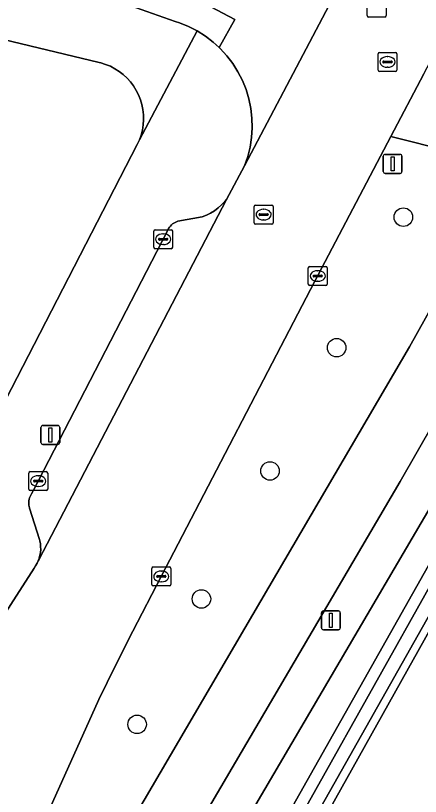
# Model space of a CAD drawing. Extents: x 162184 to 163154, y 385507 to 386516.
# Drawn here: x 162612.3 to 162633.65, y 385627.46 to 385668.7 of the extents above; entities that cross this region are included whole.
import ezdxf

# ---------------------------------------------------------------- set-up
doc = ezdxf.new("R2010")
doc.units = 0
for name, color, linetype in [('IMGEO_Berm_groen', 7, 'Continuous'), ('IMGEO_Boom', 7, 'Continuous'), ('IMGEO_Fietspad_gesloten', 7, 'Continuous'), ('IMGEO_Grasland_overig', 7, 'Continuous'), ('IMGEO_Groenvoorziening', 7, 'Continuous'), ('IMGEO_Kolk', 7, 'Continuous'), ('IMGEO_Lichtmast', 7, 'Continuous'), ('IMGEO_Loofbos', 7, 'Continuous'), ('IMGEO_Oever', 7, 'Continuous'), ('IMGEO_Parkeervlak_gesloten', 7, 'Continuous'), ('IMGEO_Rijbaan_lokaal_gesloten', 7, 'Continuous'), ('IMGEO_Rioolput', 7, 'Continuous'), ('IMGEO_Voetpad_open', 7, 'Continuous'), ('IMGEO_Waterloop', 7, 'Continuous')]:
    doc.layers.add(name, color=color, linetype=linetype)

msp = doc.modelspace()

# ---------------------------------------------------------------- linework, layer by layer
at = {"layer": 'IMGEO_Berm_groen'}
msp.add_lwpolyline([(162633.076, 385651.203), (162638.392, 385660.731), (162632.1, 385662.31), (162628.087, 385654.681), (162619.979, 385639.081), (162618.491, 385636.193), (162617.568, 385634.369), (162616.692, 385632.571), (162610.038, 385617.827), (162610.265, 385612.085), (162610.414, 385612.3), (162611.215, 385613.842)], close=True, dxfattribs=at)
at = {"layer": 'IMGEO_Boom'}
for centre in [(162632.759, 385658.054), (162629.236, 385651.157), (162625.723, 385644.649), (162622.102, 385637.889), (162618.709, 385631.265)]:
    msp.add_circle(centre, 0.489, dxfattribs=at)
at = {"layer": 'IMGEO_Fietspad_gesloten'}
msp.add_lwpolyline([(162680.589, 385736.312), (162679.398, 385734.188), (162678.51, 385732.604), (162646.518, 385675.298), (162646.255, 385674.823), (162645.521, 385673.507), (162642.275, 385667.69), (162642.168, 385667.497), (162642.015, 385667.223), (162638.392, 385660.731), (162633.076, 385651.203), (162611.215, 385613.842), (162610.414, 385612.3), (162610.265, 385612.085), (162613.49, 385611.502), (162632.589, 385644.09), (162641.636, 385659.876), (162652.076, 385678.685), (162684.477, 385736.647)], dxfattribs=at)
at = {"layer": 'IMGEO_Grasland_overig'}
msp.add_lwpolyline([(162610.543, 385646.068), (162618.713, 385661.89), (162618.826, 385662.136), (162618.916, 385662.391), (162618.984, 385662.653), (162619.027, 385662.921), (162619.047, 385663.191), (162619.042, 385663.461), (162619.013, 385663.731), (162618.961, 385663.996), (162618.885, 385664.256), (162618.785, 385664.508), (162618.664, 385664.75), (162618.522, 385664.98), (162618.359, 385665.197), (162618.178, 385665.398), (162617.98, 385665.582), (162617.766, 385665.748), (162617.538, 385665.894), (162617.298, 385666.019), (162617.048, 385666.122), (162616.789, 385666.203), (162616.707, 385666.223), (162607.987, 385668.312)], dxfattribs=at)
at = {"layer": 'IMGEO_Groenvoorziening'}
msp.add_lwpolyline([(162616.947, 385609.274), (162649.748, 385667.459), (162650.323, 385668.429), (162648.971, 385668.807), (162644.982, 385661.611), (162634.341, 385643.013), (162615.416, 385610.753)], dxfattribs=at)
at = {"layer": 'IMGEO_Kolk'}
for p, q in [((162619.658, 385657.388), (162620.51, 385657.388)), ((162619.583, 385656.462), (162619.583, 385657.314)), ((162619.885, 385656.931), (162620.283, 385656.931)), ((162620.071, 385657.168), (162620.096, 385657.168)), ((162620.584, 385657.314), (162620.584, 385656.462)), ((162619.842, 385656.882), (162619.842, 385656.894)), ((162620.28, 385656.845), (162619.882, 385656.845)), ((162620.094, 385656.608), (162620.069, 385656.608)), ((162620.326, 385656.894), (162620.326, 385656.882)), ((162620.51, 385656.388), (162619.658, 385656.388)), ((162627.738, 385654.518), (162627.738, 385655.37)), ((162627.813, 385655.444), (162628.665, 385655.444)), ((162628.739, 385655.37), (162628.739, 385654.518)), ((162627.997, 385654.938), (162627.997, 385654.95)), ((162628.435, 385654.901), (162628.037, 385654.901)), ((162628.04, 385654.987), (162628.438, 385654.987)), ((162628.226, 385655.224), (162628.251, 385655.224)), ((162628.481, 385654.95), (162628.481, 385654.938)), ((162628.665, 385654.444), (162627.813, 385654.444)), ((162628.249, 385654.664), (162628.224, 385654.664)), ((162613.066, 385644.614), (162613.918, 385644.614)), ((162612.991, 385643.688), (162612.991, 385644.54)), ((162613.293, 385644.157), (162613.691, 385644.157)), ((162613.479, 385644.394), (162613.504, 385644.394)), ((162613.992, 385644.54), (162613.992, 385643.688)), ((162613.25, 385644.108), (162613.25, 385644.12)), ((162613.688, 385644.071), (162613.29, 385644.071)), ((162613.502, 385643.834), (162613.477, 385643.834)), ((162613.734, 385644.12), (162613.734, 385644.108)), ((162613.918, 385643.614), (162613.066, 385643.614)), ((162619.483, 385638.654), (162619.483, 385639.506)), ((162619.558, 385639.58), (162620.41, 385639.58)), ((162619.971, 385639.36), (162619.996, 385639.36)), ((162620.484, 385639.506), (162620.484, 385638.654)), ((162619.742, 385639.074), (162619.742, 385639.086)), ((162620.18, 385639.037), (162619.782, 385639.037)), ((162619.785, 385639.123), (162620.183, 385639.123)), ((162619.994, 385638.8), (162619.969, 385638.8)), ((162620.226, 385639.086), (162620.226, 385639.074)), ((162620.41, 385638.58), (162619.558, 385638.58))]:
    msp.add_line(p, q, dxfattribs=at)
for points in [[(162619.658, 385657.388), (162620.51, 385657.388)], [(162619.583, 385656.462), (162619.583, 385657.314)], [(162620.584, 385657.314), (162620.584, 385656.462)], [(162620.51, 385656.388), (162619.658, 385656.388)], [(162627.738, 385654.518), (162627.738, 385655.37)], [(162627.813, 385655.444), (162628.665, 385655.444)], [(162628.739, 385655.37), (162628.739, 385654.518)], [(162628.665, 385654.444), (162627.813, 385654.444)], [(162613.066, 385644.614), (162613.918, 385644.614)], [(162612.991, 385643.688), (162612.991, 385644.54)], [(162613.992, 385644.54), (162613.992, 385643.688)], [(162613.918, 385643.614), (162613.066, 385643.614)], [(162619.483, 385638.654), (162619.483, 385639.506)], [(162619.558, 385639.58), (162620.41, 385639.58)], [(162620.484, 385639.506), (162620.484, 385638.654)], [(162620.41, 385638.58), (162619.558, 385638.58)]]:
    msp.add_lwpolyline(points, dxfattribs=at)
for centre, radius, start, end in [((162619.66, 385657.312), 0.0765, 91.552, 178.448), ((162619.66, 385657.312), 0.0765, 91.552, 178.448), ((162620.508, 385657.312), 0.0765, 1.552, 88.448), ((162620.508, 385657.312), 0.0765, 1.552, 88.448), ((162619.882, 385656.891), 0.0403, 85.8775, 175.7526), ((162620.287, 385656.893), 0.0386, 1.7309, 96.639), ((162619.879, 385656.881), 0.0366, 178.938, 274.7102), ((162620.283, 385656.888), 0.043, 264.8664, 352.4533), ((162619.66, 385656.464), 0.0765, 181.552, 268.448), ((162619.66, 385656.464), 0.0765, 181.552, 268.448), ((162620.508, 385656.464), 0.0765, 271.552, 358.448), ((162620.508, 385656.464), 0.0765, 271.552, 358.448), ((162627.815, 385655.368), 0.0765, 91.552, 178.448), ((162627.815, 385655.368), 0.0765, 91.552, 178.448), ((162628.663, 385655.368), 0.0765, 1.552, 88.448), ((162628.663, 385655.368), 0.0765, 1.552, 88.448), ((162628.037, 385654.947), 0.0403, 85.8775, 175.7526), ((162628.034, 385654.937), 0.0366, 178.938, 274.7102), ((162628.438, 385654.944), 0.043, 264.8664, 352.4533), ((162628.442, 385654.949), 0.0386, 1.7309, 96.639), ((162627.815, 385654.52), 0.0765, 181.552, 268.448), ((162627.815, 385654.52), 0.0765, 181.552, 268.448), ((162628.663, 385654.52), 0.0765, 271.552, 358.448), ((162628.663, 385654.52), 0.0765, 271.552, 358.448), ((162613.068, 385644.538), 0.0765, 91.552, 178.448), ((162613.068, 385644.538), 0.0765, 91.552, 178.448), ((162613.916, 385644.538), 0.0765, 1.552, 88.448), ((162613.916, 385644.538), 0.0765, 1.552, 88.448), ((162613.29, 385644.117), 0.0403, 85.8775, 175.7526), ((162613.695, 385644.119), 0.0386, 1.7309, 96.639), ((162613.287, 385644.107), 0.0366, 178.938, 274.7102), ((162613.691, 385644.114), 0.043, 264.8664, 352.4533), ((162613.068, 385643.69), 0.0765, 181.552, 268.448), ((162613.068, 385643.69), 0.0765, 181.552, 268.448), ((162613.916, 385643.69), 0.0765, 271.552, 358.448), ((162613.916, 385643.69), 0.0765, 271.552, 358.448), ((162619.56, 385639.504), 0.0765, 91.552, 178.448), ((162619.56, 385639.504), 0.0765, 91.552, 178.448), ((162620.408, 385639.504), 0.0765, 1.552, 88.448), ((162620.408, 385639.504), 0.0765, 1.552, 88.448), ((162619.782, 385639.083), 0.0403, 85.8775, 175.7526), ((162619.779, 385639.073), 0.0366, 178.938, 274.7102), ((162620.183, 385639.08), 0.043, 264.8664, 352.4533), ((162620.187, 385639.085), 0.0386, 1.7309, 96.639), ((162619.56, 385638.656), 0.0765, 181.552, 268.448), ((162619.56, 385638.656), 0.0765, 181.552, 268.448), ((162620.408, 385638.656), 0.0765, 271.552, 358.448), ((162620.408, 385638.656), 0.0765, 271.552, 358.448)]:
    msp.add_arc(centre, radius, start, end, dxfattribs=at)
for centre, major_axis, ratio, start_param, end_param in [((162620.07, 385656.888), (-0.387, 0.002), 0.722429, 4.712389, 7.853982), ((162620.095, 385656.888), (-0.39, 0.002), 0.717154, 1.570796, 4.712389), ((162628.225, 385654.944), (-0.387, 0.002), 0.722429, 4.712389, 7.853982), ((162628.25, 385654.944), (-0.39, 0.002), 0.717154, 1.570796, 4.712389), ((162613.478, 385644.114), (-0.387, 0.002), 0.722429, 4.712389, 7.853982), ((162613.503, 385644.114), (-0.39, 0.002), 0.717154, 1.570796, 4.712389), ((162619.97, 385639.08), (-0.387, 0.002), 0.722429, 4.712389, 7.853982), ((162619.995, 385639.08), (-0.39, 0.002), 0.717154, 1.570796, 4.712389)]:
    msp.add_ellipse(centre, major_axis=major_axis, ratio=ratio, start_param=start_param, end_param=end_param, dxfattribs=at)
at = {"layer": 'IMGEO_Lichtmast'}
for p, q in [((162631.694, 385660.466), (162631.694, 385661.266)), ((162631.694, 385661.266), (162631.694, 385660.466)), ((162631.794, 385661.366), (162632.584, 385661.366)), ((162632.584, 385661.366), (162631.794, 385661.366)), ((162632.684, 385661.266), (162632.684, 385660.466)), ((162632.684, 385660.466), (162632.684, 385661.266)), ((162632.584, 385660.366), (162631.794, 385660.366)), ((162631.794, 385660.366), (162632.584, 385660.366)), ((162613.732, 385647.049), (162614.522, 385647.049)), ((162614.522, 385647.049), (162613.732, 385647.049)), ((162613.632, 385646.149), (162613.632, 385646.949)), ((162613.632, 385646.949), (162613.632, 385646.149)), ((162614.622, 385646.949), (162614.622, 385646.149)), ((162614.622, 385646.149), (162614.622, 385646.949)), ((162614.522, 385646.049), (162613.732, 385646.049)), ((162613.732, 385646.049), (162614.522, 385646.049)), ((162628.438, 385636.36), (162628.438, 385637.16)), ((162628.438, 385637.16), (162628.438, 385636.36)), ((162628.538, 385637.26), (162629.328, 385637.26)), ((162629.328, 385637.26), (162628.538, 385637.26)), ((162629.428, 385637.16), (162629.428, 385636.36)), ((162629.428, 385636.36), (162629.428, 385637.16)), ((162629.328, 385636.26), (162628.538, 385636.26)), ((162628.538, 385636.26), (162629.328, 385636.26))]:
    msp.add_line(p, q, dxfattribs=at)
for points in [[(162632.114, 385661.241), (162632.264, 385661.241), (162632.264, 385660.491), (162632.114, 385660.491), (162632.114, 385661.241)], [(162614.052, 385646.924), (162614.202, 385646.924), (162614.202, 385646.174), (162614.052, 385646.174), (162614.052, 385646.924)], [(162628.858, 385637.135), (162629.008, 385637.135), (162629.008, 385636.385), (162628.858, 385636.385), (162628.858, 385637.135)]]:
    msp.add_lwpolyline(points, dxfattribs=at)
for centre, start, end in [((162631.794, 385661.266), 90, 180), ((162631.794, 385661.266), 90, 180), ((162632.584, 385661.266), 0, 90), ((162632.584, 385661.266), 360, 90), ((162631.794, 385660.466), 180, 270), ((162631.794, 385660.466), 180, 270), ((162632.584, 385660.466), 270, 0), ((162632.584, 385660.466), 270, 0), ((162613.732, 385646.949), 90, 180), ((162613.732, 385646.949), 90, 180), ((162614.522, 385646.949), 0, 90), ((162614.522, 385646.949), 360, 90), ((162613.732, 385646.149), 180, 270), ((162613.732, 385646.149), 180, 270), ((162614.522, 385646.149), 270, 0), ((162614.522, 385646.149), 270, 0), ((162628.538, 385637.16), 90, 180), ((162628.538, 385637.16), 90, 180), ((162629.328, 385637.16), 0, 90), ((162629.328, 385637.16), 360, 90), ((162628.538, 385636.36), 180, 270), ((162628.538, 385636.36), 180, 270), ((162629.328, 385636.36), 270, 0), ((162629.328, 385636.36), 270, 0)]:
    msp.add_arc(centre, 0.1, start, end, dxfattribs=at)
at = {"layer": 'IMGEO_Loofbos'}
msp.add_lwpolyline([(162684.304, 385626.238), (162682.045, 385631.542), (162680.144, 385637.61), (162678.895, 385643.734), (162678.236, 385650.961), (162678.286, 385656.085), (162679.963, 385672.409), (162662.943, 385664.893), (162655.841, 385666.883), (162654.674, 385664.794), (162653.963, 385665.179), (162642.727, 385645.057), (162639.941, 385646.612), (162621.192, 385613.034)], dxfattribs=at)
at = {"layer": 'IMGEO_Oever'}
msp.add_lwpolyline([(162652.474, 385592.396), (162620.323, 385611.477), (162621.192, 385613.034), (162639.941, 385646.612), (162651.156, 385666.698), (162650.232, 385667.197), (162649.748, 385667.459), (162616.947, 385609.274), (162630.682, 385600.893), (162651.039, 385588.774), (162697.239, 385563.344), (162729.543, 385545.094), (162731.202, 385548.122), (162703.216, 385564.144)], close=True, dxfattribs=at)
msp.add_lwpolyline([(162618.903, 385611.353), (162649.685, 385666.282), (162650.399, 385665.885), (162619.894, 385611.814), (162619.704, 385611.466), (162619.654, 385611.261), (162619.824, 385610.761)], dxfattribs=at)
at = {"layer": 'IMGEO_Parkeervlak_gesloten'}
msp.add_lwpolyline([(162613.574, 385640.95), (162613.603, 385640.801), (162613.619, 385640.65), (162613.621, 385640.499), (162613.609, 385640.348), (162613.584, 385640.198), (162613.546, 385640.051), (162613.514, 385639.963), (162623.422, 385658.984), (162623.334, 385658.876), (162623.167, 385658.699), (162622.984, 385658.537), (162622.788, 385658.392), (162622.58, 385658.265), (162622.361, 385658.157), (162622.133, 385658.069), (162620.861, 385657.838), (162620.787, 385657.811), (162620.715, 385657.777), (162620.646, 385657.737), (162620.582, 385657.692), (162620.522, 385657.64), (162620.466, 385657.584), (162620.416, 385657.522), (162620.372, 385657.457), (162620.333, 385657.388), (162620.301, 385657.315), (162620.295, 385657.299), (162613.237, 385643.629), (162613.133, 385643.433), (162613.094, 385643.367), (162613.06, 385643.299), (162613.033, 385643.227), (162613.012, 385643.153), (162612.998, 385643.078), (162612.991, 385643.002), (162612.991, 385642.925), (162612.997, 385642.849), (162613.011, 385642.774), (162613.03, 385642.7), (162613.037, 385642.68), (162613.554, 385641.026)], close=True, dxfattribs=at)
at = {"layer": 'IMGEO_Rijbaan_lokaal_gesloten'}
for points in [[(162582.293, 385677.847), (162592.566, 385675.475), (162594.389, 385675.222), (162598.157, 385674.119), (162614.518, 385670.354), (162615.678, 385670.071), (162617.428, 385669.572), (162620.71, 385668.39), (162620.941, 385668.314), (162621.418, 385668.122), (162621.876, 385667.887), (162622.311, 385667.613), (162622.72, 385667.301), (162623.043, 385667.006), (162623.857, 385668.491), (162622.59, 385669.165), (162618.525, 385670.768), (162594.827, 385676.576), (162561.442, 385684.248)], [(162633.464, 385678.05), (162624.375, 385660.767), (162623.422, 385658.984), (162613.514, 385639.963), (162613.495, 385639.909), (162613.431, 385639.771), (162613.355, 385639.64), (162613.268, 385639.516), (162602.94, 385623.427)], [(162622.59, 385669.165), (162623.857, 385668.491), (162623.043, 385667.006), (162623.099, 385666.954), (162623.446, 385666.574), (162623.757, 385666.165), (162624.031, 385665.73), (162624.265, 385665.272), (162624.456, 385664.794), (162624.605, 385664.302), (162624.709, 385663.798), (162624.767, 385663.287), (162624.78, 385662.773), (162624.747, 385662.26), (162624.667, 385661.752), (162624.543, 385661.253), (162624.375, 385660.767), (162633.464, 385678.05)], [(162610.038, 385617.827), (162616.692, 385632.571), (162617.568, 385634.369), (162618.491, 385636.193), (162619.979, 385639.081), (162628.087, 385654.681), (162632.1, 385662.31), (162633.845, 385665.628), (162635.245, 385668.306), (162636.519, 385670.855)]]:
    msp.add_lwpolyline(points, dxfattribs=at)
at = {"layer": 'IMGEO_Rioolput'}
for p, q in [((162630.846, 385668.697), (162630.846, 385669.549)), ((162631.847, 385669.549), (162631.847, 385668.697)), ((162631.773, 385668.623), (162630.921, 385668.623)), ((162631.419, 385665.824), (162631.419, 385666.676)), ((162631.494, 385666.75), (162632.346, 385666.75)), ((162631.907, 385666.53), (162631.932, 385666.53)), ((162632.42, 385666.676), (162632.42, 385665.824)), ((162631.678, 385666.244), (162631.678, 385666.256)), ((162632.116, 385666.207), (162631.718, 385666.207)), ((162631.721, 385666.293), (162632.119, 385666.293)), ((162632.162, 385666.256), (162632.162, 385666.244)), ((162632.346, 385665.75), (162631.494, 385665.75)), ((162631.93, 385665.97), (162631.905, 385665.97)), ((162624.884, 385657.761), (162624.884, 385658.613)), ((162624.959, 385658.687), (162625.811, 385658.687)), ((162625.885, 385658.613), (162625.885, 385657.761)), ((162625.143, 385658.181), (162625.143, 385658.193)), ((162625.186, 385658.23), (162625.584, 385658.23)), ((162625.372, 385658.467), (162625.397, 385658.467)), ((162625.627, 385658.193), (162625.627, 385658.181)), ((162625.581, 385658.144), (162625.183, 385658.144)), ((162625.395, 385657.907), (162625.37, 385657.907)), ((162625.811, 385657.687), (162624.959, 385657.687))]:
    msp.add_line(p, q, dxfattribs=at)
for points in [[(162630.846, 385668.697), (162630.846, 385669.549)], [(162631.847, 385669.549), (162631.847, 385668.697)], [(162631.773, 385668.623), (162630.921, 385668.623)], [(162631.419, 385665.824), (162631.419, 385666.676)], [(162631.494, 385666.75), (162632.346, 385666.75)], [(162632.42, 385666.676), (162632.42, 385665.824)], [(162632.346, 385665.75), (162631.494, 385665.75)], [(162624.884, 385657.761), (162624.884, 385658.613)], [(162624.959, 385658.687), (162625.811, 385658.687)], [(162625.885, 385658.613), (162625.885, 385657.761)], [(162625.811, 385657.687), (162624.959, 385657.687)]]:
    msp.add_lwpolyline(points, dxfattribs=at)
for centre, radius, start, end in [((162630.923, 385668.699), 0.0765, 181.552, 268.448), ((162630.923, 385668.699), 0.0765, 181.552, 268.448), ((162631.771, 385668.699), 0.0765, 271.552, 358.448), ((162631.771, 385668.699), 0.0765, 271.552, 358.448), ((162631.496, 385666.674), 0.0765, 91.552, 178.448), ((162631.496, 385666.674), 0.0765, 91.552, 178.448), ((162632.344, 385666.674), 0.0765, 1.552, 88.448), ((162632.344, 385666.674), 0.0765, 1.552, 88.448), ((162631.718, 385666.253), 0.0403, 85.8775, 175.7526), ((162631.715, 385666.243), 0.0366, 178.938, 274.7102), ((162632.119, 385666.25), 0.043, 264.8664, 352.4533), ((162632.123, 385666.255), 0.0386, 1.7309, 96.639), ((162631.496, 385665.826), 0.0765, 181.552, 268.448), ((162631.496, 385665.826), 0.0765, 181.552, 268.448), ((162632.344, 385665.826), 0.0765, 271.552, 358.448), ((162632.344, 385665.826), 0.0765, 271.552, 358.448), ((162624.961, 385658.611), 0.0765, 91.552, 178.448), ((162624.961, 385658.611), 0.0765, 91.552, 178.448), ((162625.809, 385658.611), 0.0765, 1.552, 88.448), ((162625.809, 385658.611), 0.0765, 1.552, 88.448), ((162625.183, 385658.19), 0.0403, 85.8775, 175.7526), ((162625.18, 385658.18), 0.0366, 178.938, 274.7102), ((162625.584, 385658.187), 0.043, 264.8664, 352.4533), ((162625.588, 385658.192), 0.0386, 1.7309, 96.639), ((162624.961, 385657.763), 0.0765, 181.552, 268.448), ((162624.961, 385657.763), 0.0765, 181.552, 268.448), ((162625.809, 385657.763), 0.0765, 271.552, 358.448), ((162625.809, 385657.763), 0.0765, 271.552, 358.448)]:
    msp.add_arc(centre, radius, start, end, dxfattribs=at)
for centre, major_axis, ratio, start_param, end_param in [((162631.906, 385666.25), (-0.387, 0.002), 0.722429, 4.712389, 7.853982), ((162631.931, 385666.25), (-0.39, 0.002), 0.717154, 1.570796, 4.712389), ((162625.371, 385658.187), (-0.387, 0.002), 0.722429, 4.712389, 7.853982), ((162625.396, 385658.187), (-0.39, 0.002), 0.717154, 1.570796, 4.712389)]:
    msp.add_ellipse(centre, major_axis=major_axis, ratio=ratio, start_param=start_param, end_param=end_param, dxfattribs=at)
at = {"layer": 'IMGEO_Voetpad_open'}
for points in [[(162684.477, 385736.647), (162652.076, 385678.685), (162641.636, 385659.876), (162632.589, 385644.09), (162613.49, 385611.502)], [(162615.416, 385610.753), (162634.341, 385643.013), (162644.982, 385661.611), (162648.971, 385668.807), (162650.218, 385671.055), (162653.901, 385677.7), (162686.289, 385735.666)], [(162607.987, 385668.312), (162616.707, 385666.223), (162616.789, 385666.203), (162617.048, 385666.122), (162617.298, 385666.019), (162617.538, 385665.894), (162617.766, 385665.748), (162617.98, 385665.582), (162618.178, 385665.398), (162618.359, 385665.197), (162618.522, 385664.98), (162618.664, 385664.75), (162618.785, 385664.508), (162618.885, 385664.256), (162618.961, 385663.996), (162619.013, 385663.731), (162619.042, 385663.461), (162619.047, 385663.191), (162619.027, 385662.921), (162618.984, 385662.653), (162618.916, 385662.391), (162618.826, 385662.136), (162621.876, 385667.887), (162621.418, 385668.122), (162620.941, 385668.314), (162620.71, 385668.39), (162617.428, 385669.572)], [(162602.94, 385623.427), (162613.268, 385639.516), (162613.355, 385639.64), (162613.431, 385639.771), (162613.495, 385639.909), (162613.514, 385639.963), (162613.546, 385640.051), (162613.584, 385640.198), (162613.609, 385640.348), (162613.621, 385640.499), (162613.619, 385640.65), (162613.603, 385640.801), (162613.574, 385640.95), (162613.554, 385641.026), (162613.037, 385642.68), (162613.03, 385642.7), (162613.011, 385642.774), (162612.997, 385642.849), (162612.991, 385642.925), (162612.991, 385643.002), (162612.998, 385643.078), (162613.012, 385643.153), (162613.033, 385643.227), (162613.06, 385643.299), (162613.094, 385643.367), (162613.133, 385643.433), (162613.237, 385643.629), (162620.295, 385657.299), (162620.301, 385657.315), (162620.333, 385657.388), (162620.372, 385657.457), (162620.416, 385657.522), (162620.466, 385657.584), (162620.522, 385657.64), (162620.582, 385657.692), (162620.646, 385657.737), (162620.715, 385657.777), (162620.787, 385657.811), (162620.861, 385657.838), (162622.133, 385658.069), (162622.361, 385658.157), (162622.58, 385658.265), (162622.788, 385658.392), (162622.984, 385658.537), (162623.167, 385658.699), (162623.334, 385658.876), (162623.422, 385658.984), (162624.375, 385660.767), (162624.543, 385661.253), (162624.667, 385661.752), (162624.747, 385662.26), (162624.78, 385662.773), (162624.767, 385663.287), (162624.709, 385663.798), (162624.605, 385664.302), (162624.456, 385664.794), (162624.265, 385665.272), (162624.031, 385665.73), (162623.757, 385666.165), (162623.446, 385666.574), (162623.099, 385666.954), (162623.043, 385667.006), (162622.72, 385667.301), (162622.311, 385667.613), (162621.876, 385667.887), (162618.826, 385662.136), (162618.713, 385661.89), (162610.543, 385646.068)], [(162633.845, 385665.628), (162632.1, 385662.31), (162638.392, 385660.731)]]:
    msp.add_lwpolyline(points, dxfattribs=at)
at = {"layer": 'IMGEO_Waterloop'}
msp.add_lwpolyline([(162619.824, 385610.761), (162619.654, 385611.261), (162619.704, 385611.466), (162619.894, 385611.814), (162650.399, 385665.885), (162649.685, 385666.282), (162618.903, 385611.353)], dxfattribs=at)

doc.saveas('drawing.dxf')
